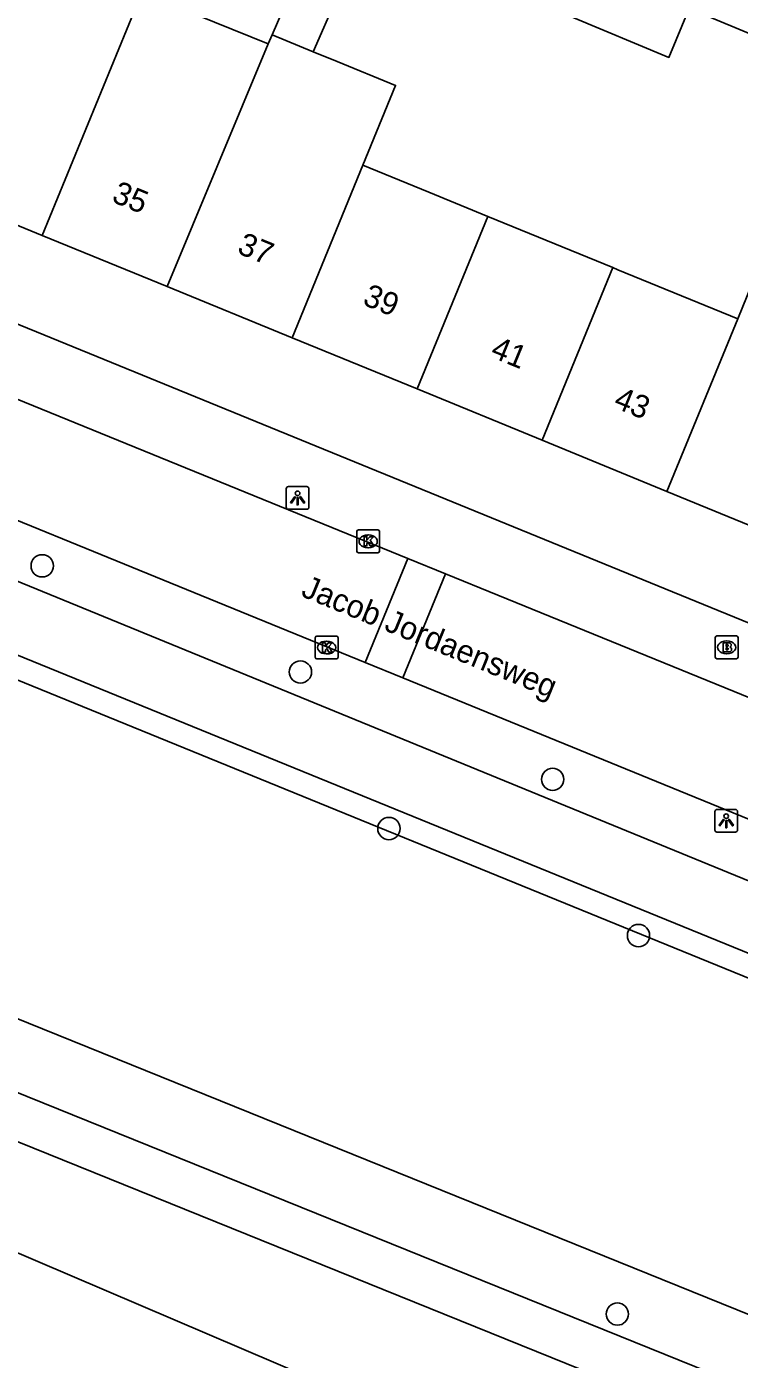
# Model space of a CAD drawing. Extents: x 163010 to 163853, y 382793 to 383982.
# Drawn here: x 163616.5 to 163647.8, y 383057.6 to 383116.1 of the extents above; entities that cross this region are included whole.
import ezdxf

# ---------------------------------------------------------------- set-up
doc = ezdxf.new("R2010")
doc.units = 0
for name, color, linetype in [('IMGEO_Boom', 7, 'Continuous'), ('IMGEO_Brandkraan', 7, 'Continuous'), ('IMGEO_Groenvoorziening', 7, 'Continuous'), ('IMGEO_Hek', 7, 'Continuous'), ('IMGEO_Kolk', 7, 'Continuous'), ('IMGEO_Lichtpunt', 7, 'Continuous'), ('IMGEO_Openbare_ruimte_label', 7, 'Continuous'), ('IMGEO_Pand', 7, 'Continuous'), ('IMGEO_Pand_nummerreeks', 7, 'Continuous'), ('IMGEO_Rijbaan_lokaal_open', 7, 'Continuous'), ('IMGEO_Voetpad_gesloten', 7, 'Continuous'), ('IMGEO_Voetpad_open', 7, 'Continuous')]:
    doc.layers.add(name, color=color, linetype=linetype)

msp = doc.modelspace()

# ---------------------------------------------------------------- linework, layer by layer
at = {"layer": 'IMGEO_Boom'}
for centre in [(163617.199, 383092.416), (163628.519, 383087.76), (163639.574, 383083.052), (163632.398, 383080.895), (163643.338, 383076.2), (163642.412, 383059.601)]:
    msp.add_circle(centre, 0.489, dxfattribs=at)
at = {"layer": 'IMGEO_Brandkraan'}
for p, q in [((163646.703, 383088.415), (163646.703, 383089.267)), ((163646.778, 383089.341), (163647.63, 383089.341)), ((163647.704, 383089.267), (163647.704, 383088.415)), ((163647.214, 383088.561), (163647.189, 383088.561)), ((163647.191, 383089.121), (163647.216, 383089.121)), ((163647.63, 383088.341), (163646.778, 383088.341))]:
    msp.add_line(p, q, dxfattribs=at)
for points in [[(163646.703, 383088.415), (163646.703, 383089.267)], [(163646.778, 383089.341), (163647.63, 383089.341)], [(163647.704, 383089.267), (163647.704, 383088.415)], [(163647.051, 383089.041), (163647.051, 383088.641), (163647.264, 383088.641)], [(163647.282, 383089.041), (163647.051, 383089.041)], [(163647.23, 383088.96), (163647.176, 383088.96), (163647.176, 383088.884)], [(163647.176, 383088.884), (163647.229, 383088.884)], [(163647.238, 383088.808), (163647.176, 383088.808), (163647.176, 383088.727)], [(163647.176, 383088.727), (163647.238, 383088.727)], [(163647.63, 383088.341), (163646.778, 383088.341)]]:
    msp.add_lwpolyline(points, dxfattribs=at)
for centre, radius, start, end in [((163646.78, 383089.265), 0.0765, 91.55205, 178.44795), ((163646.78, 383089.265), 0.0765, 91.55205, 178.44795), ((163647.628, 383089.265), 0.0765, 1.55205, 88.44795), ((163647.628, 383089.265), 0.0765, 1.55205, 88.44795), ((163647.231, 383088.922), 0.0379, 267.82845, 90.93552), ((163647.239, 383088.767), 0.0404, 269.87594, 90.50774), ((163647.27, 383088.892), 0.251, 268.66757, 293.53466), ((163647.286, 383088.896), 0.145, 59.4692, 91.53667), ((163647.311, 383088.943), 0.0922, 285.51372, 58.15012), ((163647.316, 383088.751), 0.105, 301.31148, 78.98903), ((163646.78, 383088.417), 0.0765, 181.55205, 268.44795), ((163646.78, 383088.417), 0.0765, 181.55205, 268.44795), ((163647.628, 383088.417), 0.0765, 271.55205, 358.44795), ((163647.628, 383088.417), 0.0765, 271.55205, 358.44795)]:
    msp.add_arc(centre, radius, start, end, dxfattribs=at)
for centre, major_axis, ratio, start_param, end_param in [((163647.19, 383088.841), (-0.387, 0.002), 0.722429, 4.712389, 7.853982), ((163647.215, 383088.841), (-0.39, 0.002), 0.717154, 1.570796, 4.712389)]:
    msp.add_ellipse(centre, major_axis=major_axis, ratio=ratio, start_param=start_param, end_param=end_param, dxfattribs=at)
at = {"layer": 'IMGEO_Groenvoorziening'}
for points in [[(163551.925, 383113.604), (163682.332, 383060.389), (163714.021, 383047.565), (163716.256, 383044.834), (163715.519, 383040.306)], [(163673.52, 383049.327), (163538.918, 383103.782)], [(163535.444, 383101.951), (163672.395, 383046.546)], [(163682.026, 383037.276), (163680.783, 383038.707), (163678.419, 383040.746), (163676.469, 383042.1), (163675.855, 383042.527), (163673.119, 383044.03), (163671.636, 383044.697), (163533.814, 383100.455)]]:
    msp.add_lwpolyline(points, dxfattribs=at)
at = {"layer": 'IMGEO_Hek'}
msp.add_lwpolyline([(163533.814, 383100.455), (163671.636, 383044.697), (163673.119, 383044.03), (163675.855, 383042.527), (163676.469, 383042.1)], dxfattribs=at)
at = {"layer": 'IMGEO_Kolk'}
for p, q in [((163630.987, 383093.062), (163630.987, 383093.914)), ((163631.062, 383093.988), (163631.914, 383093.988)), ((163631.988, 383093.914), (163631.988, 383093.062)), ((163631.475, 383093.768), (163631.5, 383093.768)), ((163631.914, 383092.988), (163631.062, 383092.988)), ((163631.498, 383093.208), (163631.473, 383093.208)), ((163629.168, 383088.407), (163629.168, 383089.259)), ((163629.243, 383089.333), (163630.095, 383089.333)), ((163630.169, 383089.259), (163630.169, 383088.407)), ((163629.656, 383089.113), (163629.681, 383089.113)), ((163630.095, 383088.333), (163629.243, 383088.333)), ((163629.679, 383088.553), (163629.654, 383088.553))]:
    msp.add_line(p, q, dxfattribs=at)
for points in [[(163630.987, 383093.062), (163630.987, 383093.914)], [(163631.062, 383093.988), (163631.914, 383093.988)], [(163631.988, 383093.914), (163631.988, 383093.062)], [(163631.308, 383093.688), (163631.431, 383093.688), (163631.431, 383093.537), (163631.561, 383093.688), (163631.725, 383093.688), (163631.579, 383093.537), (163631.732, 383093.288), (163631.58, 383093.288), (163631.495, 383093.452), (163631.431, 383093.385), (163631.431, 383093.288), (163631.308, 383093.288), (163631.308, 383093.688)], [(163631.914, 383092.988), (163631.062, 383092.988)], [(163629.168, 383088.407), (163629.168, 383089.259)], [(163629.243, 383089.333), (163630.095, 383089.333)], [(163630.169, 383089.259), (163630.169, 383088.407)], [(163629.489, 383089.033), (163629.612, 383089.033), (163629.612, 383088.882), (163629.742, 383089.033), (163629.906, 383089.033), (163629.76, 383088.882), (163629.913, 383088.633), (163629.761, 383088.633), (163629.676, 383088.797), (163629.612, 383088.73), (163629.612, 383088.633), (163629.489, 383088.633), (163629.489, 383089.033)], [(163630.095, 383088.333), (163629.243, 383088.333)]]:
    msp.add_lwpolyline(points, dxfattribs=at)
for centre, start, end in [((163631.064, 383093.912), 91.55205, 178.44795), ((163631.064, 383093.912), 91.55205, 178.44795), ((163631.912, 383093.912), 1.55205, 88.44795), ((163631.912, 383093.912), 1.55205, 88.44795), ((163631.064, 383093.064), 181.55205, 268.44795), ((163631.064, 383093.064), 181.55205, 268.44795), ((163631.912, 383093.064), 271.55205, 358.44795), ((163631.912, 383093.064), 271.55205, 358.44795), ((163629.245, 383089.257), 91.55205, 178.44795), ((163629.245, 383089.257), 91.55205, 178.44795), ((163630.093, 383089.257), 1.55205, 88.44795), ((163630.093, 383089.257), 1.55205, 88.44795), ((163629.245, 383088.409), 181.55205, 268.44795), ((163629.245, 383088.409), 181.55205, 268.44795), ((163630.093, 383088.409), 271.55205, 358.44795), ((163630.093, 383088.409), 271.55205, 358.44795)]:
    msp.add_arc(centre, 0.0765, start, end, dxfattribs=at)
for centre, major_axis, ratio, start_param, end_param in [((163631.474, 383093.488), (-0.387, 0.002), 0.722429, 4.712389, 7.853982), ((163631.499, 383093.488), (-0.39, 0.002), 0.717154, 1.570796, 4.712389), ((163629.655, 383088.833), (-0.387, 0.002), 0.722429, 4.712389, 7.853982), ((163629.68, 383088.833), (-0.39, 0.002), 0.717154, 1.570796, 4.712389)]:
    msp.add_ellipse(centre, major_axis=major_axis, ratio=ratio, start_param=start_param, end_param=end_param, dxfattribs=at)
at = {"layer": 'IMGEO_Lichtpunt'}
for p, q in [((163627.896, 383095.795), (163627.896, 383094.988)), ((163627.896, 383095.795), (163627.896, 383094.988)), ((163628.798, 383095.89), (163627.99, 383095.89)), ((163628.798, 383095.89), (163627.99, 383095.89)), ((163628.892, 383094.988), (163628.892, 383095.795)), ((163628.892, 383094.988), (163628.892, 383095.795)), ((163627.99, 383094.894), (163628.798, 383094.894)), ((163627.99, 383094.894), (163628.798, 383094.894)), ((163646.685, 383081.637), (163646.685, 383080.83)), ((163646.685, 383081.637), (163646.685, 383080.83)), ((163647.587, 383081.732), (163646.779, 383081.732)), ((163647.587, 383081.732), (163646.779, 383081.732)), ((163647.681, 383080.83), (163647.681, 383081.637)), ((163647.681, 383080.83), (163647.681, 383081.637)), ((163646.779, 383080.736), (163647.587, 383080.736)), ((163646.779, 383080.736), (163647.587, 383080.736))]:
    msp.add_line(p, q, dxfattribs=at)
for points in [[(163628.27, 383095.459), (163628.309, 383095.431), (163628.121, 383095.169), (163628.083, 383095.196), (163628.27, 383095.459)], [(163628.372, 383095.411), (163628.419, 383095.411), (163628.419, 383095.089), (163628.372, 383095.089), (163628.372, 383095.411)], [(163628.482, 383095.431), (163628.52, 383095.458), (163628.707, 383095.196), (163628.668, 383095.168), (163628.482, 383095.431)], [(163647.059, 383081.301), (163647.098, 383081.273), (163646.91, 383081.011), (163646.872, 383081.038), (163647.059, 383081.301)], [(163647.161, 383081.253), (163647.208, 383081.253), (163647.208, 383080.931), (163647.161, 383080.931), (163647.161, 383081.253)], [(163647.271, 383081.273), (163647.309, 383081.3), (163647.496, 383081.038), (163647.457, 383081.01), (163647.271, 383081.273)]]:
    msp.add_lwpolyline(points, dxfattribs=at)
for centre in [(163628.395, 383095.593), (163647.184, 383081.435)]:
    msp.add_circle(centre, 0.0994, dxfattribs=at)
for centre, start, end in [((163627.99, 383095.795), 90, 180), ((163627.99, 383095.795), 90, 180), ((163628.798, 383095.795), 0, 90), ((163628.798, 383095.795), 0, 90), ((163627.99, 383094.988), 180, 270), ((163627.99, 383094.988), 180, 270), ((163628.798, 383094.988), 270, 0), ((163628.798, 383094.988), 270, 360), ((163646.779, 383081.637), 90, 180), ((163646.779, 383081.637), 90, 180), ((163647.587, 383081.637), 0, 90), ((163647.587, 383081.637), 0, 90), ((163646.779, 383080.83), 180, 270), ((163646.779, 383080.83), 180, 270), ((163647.587, 383080.83), 270, 0), ((163647.587, 383080.83), 270, 360)]:
    msp.add_arc(centre, 0.0946, start, end, dxfattribs=at)
at = {"layer": 'IMGEO_Pand'}
for points in [[(163629.082, 383114.962), (163630.108, 383117.339), (163628.302, 383118.079), (163627.275, 383115.702)], [(163621.565, 383117.557), (163617.199, 383106.907)], [(163627.107, 383115.313), (163621.565, 383117.557)], [(163640.334, 383116.523), (163644.669, 383114.713), (163645.564, 383116.856)], [(163627.275, 383115.702), (163627.107, 383115.313)], [(163629.082, 383114.962), (163627.275, 383115.702)], [(163622.676, 383104.662), (163627.107, 383115.313)], [(163631.258, 383109.988), (163632.691, 383113.483), (163630.128, 383114.533), (163629.082, 383114.962)], [(163631.258, 383109.988), (163628.154, 383102.416)], [(163636.734, 383107.741), (163634.152, 383108.802), (163631.258, 383109.988)], [(163611.721, 383109.153), (163617.199, 383106.907)], [(163633.631, 383100.171), (163636.734, 383107.741)], [(163642.212, 383105.495), (163636.734, 383107.741)], [(163617.199, 383106.907), (163622.676, 383104.662)], [(163654.405, 383103.477), (163648.735, 383105.801), (163647.689, 383103.25)], [(163642.212, 383105.495), (163639.109, 383097.925)], [(163647.689, 383103.25), (163642.439, 383105.402), (163642.212, 383105.495)], [(163628.154, 383102.416), (163622.676, 383104.662)], [(163644.587, 383095.68), (163647.689, 383103.25)], [(163628.154, 383102.416), (163633.631, 383100.171)], [(163633.631, 383100.171), (163639.109, 383097.925)], [(163639.109, 383097.925), (163644.587, 383095.68)], [(163650.256, 383093.356), (163644.587, 383095.68)]]:
    msp.add_lwpolyline(points, dxfattribs=at)
at = {"layer": 'IMGEO_Rijbaan_lokaal_open'}
for points in [[(163578.688, 383114.981), (163633.221, 383092.742)], [(163631.359, 383088.175), (163576.844, 383110.459)], [(163631.359, 383088.175), (163633.221, 383092.742)], [(163633.221, 383092.742), (163634.878, 383092.067)], [(163634.878, 383092.067), (163633.015, 383087.498)], [(163634.878, 383092.067), (163697.216, 383066.645)], [(163633.015, 383087.498), (163631.359, 383088.175)], [(163695.331, 383062.02), (163685.312, 383066.121), (163633.015, 383087.498)]]:
    msp.add_lwpolyline(points, dxfattribs=at)
at = {"layer": 'IMGEO_Voetpad_gesloten'}
msp.add_lwpolyline([(163533.216, 383096.142), (163547.123, 383090.252), (163595.525, 383070.679), (163613.979, 383063.189), (163636.475, 383053.592)], dxfattribs=at)
at = {"layer": 'IMGEO_Voetpad_open'}
for points in [[(163648.196, 383089.907), (163555.351, 383127.886)], [(163716.385, 383050.818), (163715.856, 383050.902), (163714.179, 383051.656), (163686.887, 383062.727), (163554.417, 383117.031)], [(163645.564, 383116.856), (163648.959, 383115.439)], [(163552.254, 383114.55), (163552.303, 383114.53), (163682.71, 383061.315), (163683.641, 383060.935), (163684.533, 383060.571), (163686.049, 383059.953), (163712.787, 383049.042), (163714.893, 383048.292), (163715.928, 383047.135)]]:
    msp.add_lwpolyline(points, dxfattribs=at)

# ---------------------------------------------------------------- texts
at = {"layer": 'IMGEO_Openbare_ruimte_label'}
msp.add_text('Jacob Jordaensweg', height=1, rotation=337.71963, dxfattribs=at).set_placement((163628.498, 383091.102))
at = {"layer": 'IMGEO_Pand_nummerreeks'}
for s, rotation, p in [('35', 337.70983, (163620.198, 383108.401)), ('37', 337.71194, (163625.697, 383106.146)), ('39', 337.71194, (163631.197, 383103.891)), ('41', 337.71194, (163636.801, 383101.595)), ('43', 337.71194, (163642.197, 383099.382))]:
    msp.add_text(s, height=1, rotation=rotation, dxfattribs=at).set_placement(p)

doc.saveas('drawing.dxf')
